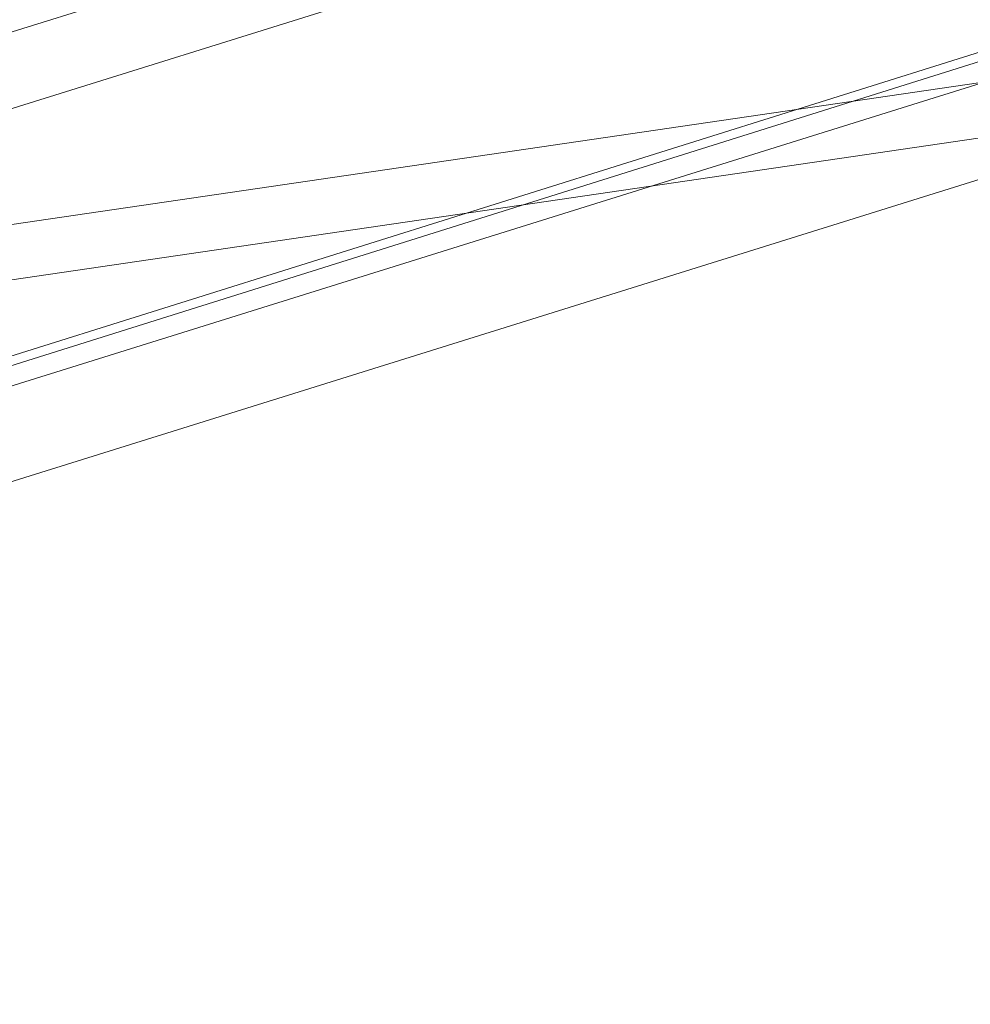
# Model space of a CAD drawing. Header units: millimetres. Extents: x -4738 to 65662, y -68080 to 6847.
# Tile 865 of 1056: x 22242 to 22763, y 1971 to 2510. Entities that reach past the tile are written whole.
import ezdxf

# ---------------------------------------------------------------- set-up
doc = ezdxf.new("R2010")
doc.units = ezdxf.units.MM
doc.layers.add('COTAS_P', color=1, linetype='Continuous', lineweight=0)
doc.layers.add('lateral_C02', color=7, linetype='Continuous', lineweight=0)
doc.dimstyles.new('R19_100', dxfattribs={"dimtxt": 250, "dimasz": 150, "dimexe": 150, "dimexo": 80, "dimgap": 100, "dimtad": 1, "dimtih": 1, "dimtoh": 1, "dimdsep": 46, "dimcen": 0.09, "dimadec": 0, "dimazin": 0, "dimtfac": 1, "dimtdec": 4, "dimtofl": 0, "dimtmove": 0, "dimatfit": 3, "dimfxl": 1, "dimtolj": 1, "dimtzin": 0, "dimarcsym": 0})

# ---------------------------------------------------------------- blocks, each defined once
blk = doc.blocks.new('DIM_R31_4')
at = {"layer": 'COTAS_P'}
for p, q in [((15248.37, 1279.09), (24311.82, 4109.09)), ((24311.82, 4109.09), (24155.23, 4107.34)), ((24311.82, 4109.09), (24182.05, 4021.43)), ((24580.07, 3250), (24311.82, 4109.09)), ((15248.37, 1279.09), (15378.14, 1366.76)), ((15248.37, 1279.09), (15404.97, 1280.85)), ((15516.62, 420), (15248.37, 1279.09))]:
    blk.add_line(p, q, dxfattribs=at)
blk.add_text('9495 P', height=250, rotation=17.3406, dxfattribs=at).set_placement((19750.29, 2789.55))

msp = doc.modelspace()

# ---------------------------------------------------------------- linework, layer by layer
at = {"layer": 'lateral_C02'}
for p, q in [((15575.415, 232.817), (24634.01, 3078.273)), ((15576.913, 228.047), (24635.508, 3073.503)), ((21630.207, 2313.212), (22775.666, 2670.874)), ((21642.129, 2275.03), (22787.589, 2632.692)), ((21685.346, 2136.62), (22830.806, 2494.282)), ((21633.991, 2308.962), (22836.081, 2485.26)), ((21638.344, 2279.28), (22840.434, 2455.577)), ((21700.249, 2088.893), (22845.709, 2446.555))]:
    msp.add_line(p, q, dxfattribs=at)

# ---------------------------------------------------------------- dimensions: what is measured, and where the dimension line sits
at = {"layer": 'COTAS_P'}
dim = msp.add_aligned_dim(p1=(15516.618, 420), p2=(24580.067, 3250), distance=900, text='<> P', dimstyle='R19_100', dxfattribs=at)
dim.commit()
dim.dimension.update_dxf_attribs({"geometry": 'DIM_R31_4', "text_midpoint": (19780.096, 2694.095)})

doc.saveas('drawing.dxf')
